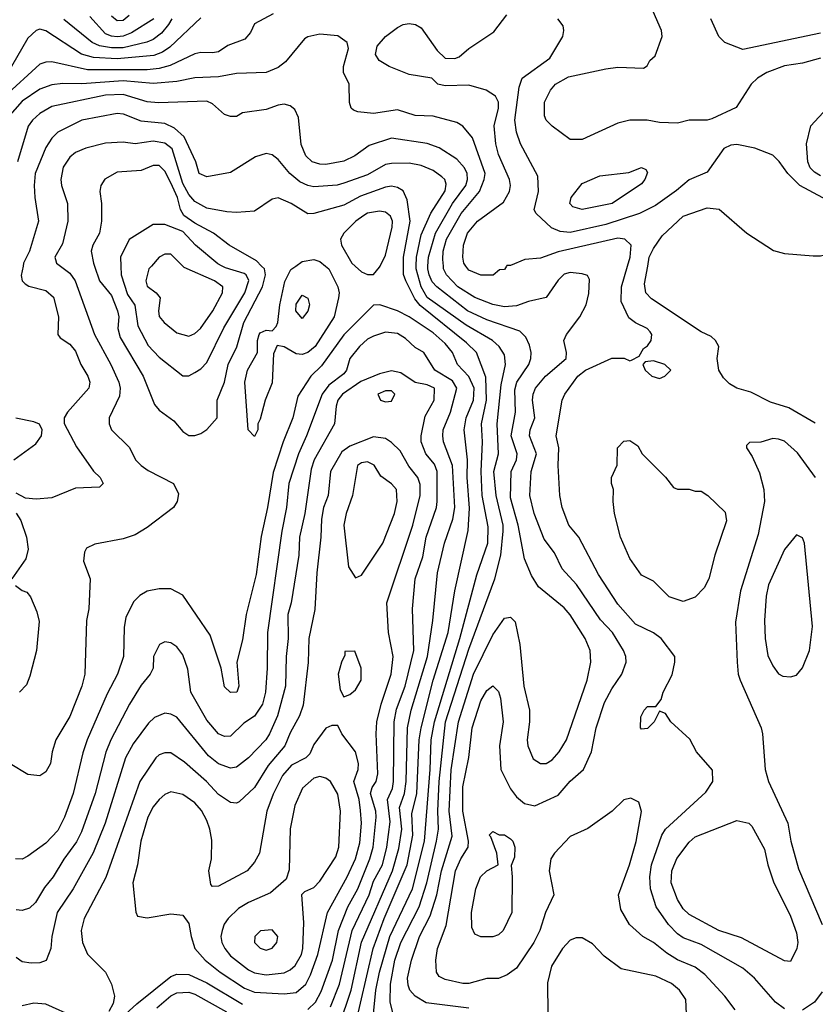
# Model space of a CAD drawing. Header units: inches. Extents: x 1793389 to 1900389, y 320802 to 470796.
# Tile 731 of 752: x 1856402 to 1859073, y 457522 to 460827. Entities that reach past the tile are written whole.
import ezdxf

# ---------------------------------------------------------------- set-up
doc = ezdxf.new("R2010")
doc.units = ezdxf.units.IN
doc.header["$MEASUREMENT"] = 0
doc.layers.add('B8455', color=7, linetype='Continuous')
doc.layers.add('B8456', color=7, linetype='Continuous')

msp = doc.modelspace()

# ---------------------------------------------------------------- linework, layer by layer
at = {"layer": 'B8455', "color": 2}
for points, elevation in [([(1856539.1, 460000), (1856570, 459976.3), (1856588.2, 459950), (1856653, 459770), (1856708.2, 459670), (1856734.9, 459610), (1856739.3, 459590), (1856737, 459563), (1856702.8, 459490), (1856702.8, 459470), (1856710.7, 459450.7), (1856770.6, 459390.6), (1856791, 459350), (1856810, 459331), (1856833.7, 459313.7), (1856918, 459270), (1856935.3, 459235.3), (1856931, 459210), (1856918, 459190), (1856830, 459122.7), (1856790, 459098), (1856750, 459084.5), (1856654, 459066), (1856626.8, 459053.2), (1856619.8, 459040.2), (1856616, 459010), (1856638.8, 458950), (1856634.8, 458850), (1856626.8, 458810), (1856620.7, 458630), (1856610.6, 458590), (1856570, 458488.7), (1856524, 458410), (1856510.7, 458370), (1856506, 458330), (1856490, 458302), (1856470, 458288.7), (1856430, 458294), (1856369.7, 458329.7)], 374), ([(1856413.7, 460000), (1856407.7, 459967.7), (1856410.8, 459950), (1856420.4, 459940.4), (1856432.8, 459932.8), (1856490, 459918), (1856515.3, 459895.3), (1856532.7, 459830), (1856530.7, 459770), (1856538.5, 459758.5), (1856570, 459737.3), (1856590, 459714.8), (1856607.7, 459670), (1856630.6, 459630), (1856637.3, 459610), (1856634, 459590), (1856562.8, 459510), (1856551, 459490), (1856551.1, 459471.1), (1856593.4, 459393.4), (1856650, 459312), (1856672, 459290), (1856682, 459270), (1856670, 459258), (1856590, 459254), (1856510, 459222), (1856457.2, 459217.2), (1856421.2, 459221.2), (1856390, 459238)], 370), ([(1856653.8, 460000), (1856670.4, 459950), (1856710, 459900.7), (1856730.3, 459850), (1856735.3, 459830), (1856732.2, 459790), (1856739.9, 459759.9), (1856817.1, 459630), (1856855.2, 459535.2), (1856870, 459516), (1856919.9, 459479.9), (1856950, 459444.7), (1856970, 459431.3), (1856990, 459431.3), (1857010, 459438), (1857030, 459451.3), (1857065.2, 459490), (1857065.1, 459550), (1857089.6, 459610), (1857102, 459670), (1857131, 459729), (1857155.1, 459810), (1857216.9, 459930), (1857226.9, 459970), (1857223.6, 459990), (1857214.1, 460000)], 378), ([(1856741.8, 460000), (1856743.1, 459970), (1856764.5, 459904.5), (1856788.9, 459868.9), (1856798.9, 459798.9), (1856833.5, 459733.5), (1856870, 459694), (1856950, 459631), (1856970, 459631), (1856990, 459642.8), (1857010, 459654.8), (1857030, 459676), (1857087.6, 459792.4), (1857158.3, 459910), (1857170.9, 459950.9), (1857162.9, 459970), (1857155.4, 459975.4), (1857093.4, 459993.4), (1857081.4, 460000)], 382), ([(1856844.9, 460000), (1856836.3, 459990), (1856825.5, 459950), (1856830, 459932), (1856860.7, 459910), (1856873.3, 459893.3), (1856868.2, 459850), (1856870.5, 459830.5), (1856887.3, 459810), (1856930, 459776.3), (1856970, 459764.9), (1856990, 459773.4), (1857009.3, 459790), (1857050.9, 459849.1), (1857083.6, 459910), (1857083.7, 459930), (1857056, 459950), (1856954.9, 459994.9), (1856949.7, 460000)], 386), ([(1857428.5, 460000), (1857440.5, 459990), (1857470.4, 459930), (1857474.9, 459910), (1857472.8, 459892.8), (1857457.6, 459830), (1857394, 459730), (1857370, 459709.7), (1857350, 459703), (1857330, 459705.6), (1857290, 459729.2), (1857266.8, 459733.2), (1857254.8, 459705.2), (1857250, 459608), (1857226, 459550), (1857210, 459486), (1857202, 459470), (1857202, 459450), (1857190, 459428), (1857169, 459450), (1857158, 459610), (1857167, 459650), (1857200.9, 459710), (1857200.9, 459750), (1857206.6, 459770), (1857210, 459776), (1857230, 459784.7), (1857250, 459782), (1857263.1, 459796.9), (1857269, 459811), (1857275.4, 459870), (1857292.1, 459947.9), (1857312.2, 459987.8), (1857328.9, 460000)], 374), ([(1857528.6, 460000), (1857550, 459981), (1857570, 459971.3), (1857590, 459971.3), (1857610, 459996), (1857612, 460000)], 378), ([(1857588.2, 457468.2), (1857598, 457570), (1857609.8, 457630), (1857644.8, 457750), (1857720.9, 457910), (1857761.4, 458070), (1857780.3, 458310), (1857783.8, 458410), (1857794.6, 458470), (1857879.8, 458750), (1857936.8, 458963.2), (1857973.3, 459070), (1857975.2, 459124.8), (1857954.8, 459230), (1857951.9, 459310), (1857956.4, 459410), (1857952.4, 459470), (1857969.8, 459550), (1857966.6, 459626.6), (1857935.6, 459710), (1857902, 459742), (1857747, 459867), (1857728.5, 459890), (1857698, 459950), (1857691.1, 459971.1), (1857691, 460000)], 374), ([(1857655.3, 457495.3), (1857645.4, 457530), (1857646.6, 457590), (1857662, 457670), (1857681.7, 457730), (1857743.1, 457850), (1857768.7, 457930), (1857801.8, 458070), (1857807.7, 458110), (1857805.5, 458170), (1857810.7, 458270), (1857831.9, 458470), (1857910, 458714), (1857996.9, 458950), (1858017.4, 459030), (1858025.1, 459110), (1858024.8, 459130), (1858002, 459230), (1857994.2, 459310), (1858009.7, 459370), (1858004.8, 459470), (1858018.4, 459601.6), (1858033.6, 459670), (1858030, 459702), (1858012, 459730), (1857989.4, 459750), (1857901.1, 459801.1), (1857770, 459894), (1857749.9, 459929.9), (1857733.5, 459990), (1857733.7, 460000)], 370), ([(1857909.7, 457509.7), (1857767, 457527), (1857729.3, 457550), (1857712.3, 457570), (1857706.3, 457586.3), (1857704.2, 457610), (1857718, 457670), (1857744, 457750), (1857780.3, 457819.7), (1857802.3, 457890), (1857818.2, 457970), (1857853.5, 458086.5), (1857844.5, 458170), (1857850.8, 458309.2), (1857875.6, 458470), (1857925.1, 458630), (1857990, 458762.8), (1858030, 458818), (1858050, 458822), (1858065.4, 458805.4), (1858080.7, 458730), (1858094.9, 458590), (1858114, 458510), (1858114, 458470), (1858105.5, 458410), (1858108, 458390), (1858126.4, 458346.4), (1858150, 458330.8), (1858170, 458330.8), (1858190, 458342.8), (1858213.2, 458370), (1858238, 458410), (1858307, 458610), (1858319.5, 458670), (1858317, 458710), (1858300.9, 458750), (1858250, 458829), (1858230, 458852.7), (1858143.7, 458923.7), (1858120.9, 458960.9), (1858097.2, 459017.2), (1858075.1, 459130), (1858050, 459222), (1858051.6, 459310), (1858069.7, 459350), (1858072.6, 459370), (1858052.4, 459430), (1858066.6, 459510), (1858064, 459584), (1858071.3, 459610), (1858111.6, 459670), (1858118.4, 459690), (1858119.5, 459710), (1858114, 459734), (1858100.9, 459760.9), (1858080.9, 459780.9), (1857970, 459819.1), (1857905.6, 459850), (1857802.4, 459930), (1857787.3, 459947.3), (1857776.8, 459970), (1857772.3, 459990), (1857772.8, 460000)], 366), ([(1858804.1, 457504.1), (1858769.2, 457550), (1858702.7, 457622.7), (1858670, 457646.6), (1858610, 457671.8), (1858574.2, 457694.1), (1858529.5, 457729.5), (1858494, 457750), (1858449, 457790), (1858420.2, 457840.2), (1858412.7, 457890), (1858449.6, 457990), (1858471.3, 458068.7), (1858489.2, 458169.2), (1858480.4, 458200.4), (1858454, 458214), (1858430, 458208.7), (1858391, 458170), (1858310, 458112.3), (1858250, 458085.2), (1858197.3, 458030), (1858185.5, 458010), (1858179.1, 457970), (1858194.8, 457890), (1858167.7, 457830), (1858148, 457770), (1858128, 457730), (1858070, 457644), (1858038.5, 457621.5), (1858010, 457609), (1857970, 457609.2), (1857910, 457592.7), (1857890, 457592.7), (1857830, 457605.2), (1857810, 457615.3), (1857801.2, 457630), (1857799.3, 457670), (1857804.5, 457710), (1857833.7, 457786.3), (1857865.7, 457970), (1857883, 458010), (1857908, 458050), (1857908.4, 458070), (1857889.8, 458170), (1857890, 458252), (1857909.7, 458350.3), (1857921.3, 458450), (1857950, 458541), (1857970, 458576), (1857990.7, 458590.7), (1858010, 458572), (1858016.3, 458550), (1858025.5, 458470), (1858013, 458390), (1858017.3, 458310), (1858050, 458246), (1858070, 458218.8), (1858096.7, 458196.7), (1858131.7, 458188.3), (1858210, 458224), (1858250, 458270.7), (1858295.1, 458310), (1858322, 458370), (1858337.6, 458450), (1858365.3, 458534.7), (1858390, 458581), (1858423.7, 458630), (1858438, 458670), (1858437, 458690), (1858429.5, 458710), (1858391.8, 458770), (1858352.5, 458812.5), (1858271, 458931), (1858223.3, 458983.3), (1858197.4, 459037.4), (1858163.3, 459083.3), (1858129.6, 459170), (1858114.7, 459230), (1858119.7, 459310), (1858137.6, 459370), (1858113.6, 459430), (1858115.6, 459450), (1858131.5, 459490), (1858123.6, 459550), (1858125.6, 459570), (1858134, 459590), (1858167, 459630), (1858237, 459690), (1858238, 459710), (1858229.4, 459750), (1858238, 459770), (1858282.7, 459830), (1858304, 459870), (1858312.5, 459907.5), (1858315.3, 459955.3), (1858308.7, 459968.7), (1858290, 459974), (1858250, 459978), (1858230, 459972.3), (1858210, 459952.7), (1858170, 459894), (1858110, 459880.5), (1858070, 459866.3), (1858030, 459863), (1857990, 459871.2), (1857930, 459894.3), (1857873.6, 459930), (1857835.1, 459970), (1857825.4, 459990), (1857824.4, 460000)], 362), ([(1858036.8, 460000), (1858030, 459988), (1858012.7, 459987.3), (1857991.1, 459968.9), (1857950, 459969.2), (1857910, 459986), (1857900.2, 460000)], 358), ([(1858970, 457507), (1858939.3, 457530), (1858869.3, 457610), (1858830, 457643.7), (1858690, 457723), (1858630, 457745.6), (1858610, 457758.4), (1858580.7, 457790), (1858538.4, 457850), (1858519.6, 457910), (1858517.6, 457950), (1858523.6, 457990), (1858558.4, 458090), (1858569.7, 458110.3), (1858705.6, 458234.4), (1858728.7, 458270), (1858728.4, 458308.4), (1858674, 458370), (1858651.9, 458411.9), (1858588, 458470), (1858570, 458498), (1858550, 458506), (1858532, 458470), (1858510, 458448), (1858490, 458446), (1858486, 458450), (1858487.3, 458487.3), (1858498, 458510), (1858510, 458522), (1858538, 458522), (1858555.3, 458544.7), (1858562, 458570), (1858592.5, 458627.5), (1858602, 458670), (1858602, 458690), (1858555.3, 458750), (1858529.4, 458769.4), (1858470, 458798), (1858410, 458865.2), (1858344.9, 458964.9), (1858279, 459090), (1858246, 459130), (1858223.7, 459190), (1858215.1, 459230), (1858209.6, 459330), (1858212, 459390), (1858203.7, 459430), (1858223.7, 459550), (1858232.7, 459570), (1858276, 459630), (1858301.2, 459650), (1858390, 459690.8), (1858431.3, 459691.3), (1858450, 459682), (1858456.4, 459683.6), (1858482, 459698), (1858496.4, 459723.6), (1858510, 459732), (1858522, 459750), (1858524, 459770), (1858518.6, 459778.6), (1858508.7, 459790), (1858469.3, 459809.3), (1858446.6, 459826.6), (1858421.2, 459881.2), (1858422.4, 459930), (1858442.7, 460000)], 358), ([(1859073.1, 459473.1), (1858984.1, 459524.1), (1858923.2, 459543.2), (1858857, 459577), (1858809.6, 459589.6), (1858784.8, 459604.8), (1858764.5, 459624.5), (1858749.2, 459650), (1858744, 459690), (1858748.7, 459730), (1858738, 459750), (1858724, 459764), (1858690, 459779), (1858522.7, 459890), (1858504.5, 459910), (1858500.1, 459940.1), (1858510.6, 460000)], 354), ([(1857525.1, 457434.9), (1857588.7, 457710), (1857625.3, 457810), (1857703.1, 457990), (1857722.4, 458090), (1857718.2, 458161.8), (1857735.8, 458230), (1857743.8, 458410), (1857749.7, 458449.7), (1857789.8, 458610), (1857841, 458770), (1857863, 458910), (1857908, 459112), (1857912.4, 459187.6), (1857904.2, 459290), (1857905.4, 459350), (1857894, 459450), (1857901, 459490), (1857925.7, 459550), (1857928.4, 459590), (1857910, 459629.6), (1857871.8, 459670), (1857855.1, 459710), (1857830, 459740.5), (1857790, 459775.8), (1857709.7, 459829.7), (1857670, 459849.6), (1857610.8, 459869.2), (1857590, 459869), (1857490, 459769.5), (1857414.9, 459665.1), (1857379.1, 459630), (1857336.4, 459563.6), (1857319.5, 459490), (1857287.2, 459410), (1857253.1, 459306.9), (1857234.4, 459190), (1857212.8, 459092.8), (1857195.6, 458964.4), (1857162, 458830), (1857150, 458746), (1857130.7, 458670), (1857138, 458590), (1857131.3, 458570), (1857110, 458569), (1857090, 458588), (1857079, 458650), (1857041.5, 458761.5), (1856950, 458895.3), (1856910, 458917.2), (1856870, 458917.2), (1856830, 458909.2), (1856805.8, 458894.2), (1856785.8, 458874.2), (1856758.5, 458821.5), (1856753.2, 458786.8), (1856750.5, 458690), (1856730.4, 458630), (1856696.1, 458563.9), (1856628.4, 458410), (1856613.8, 458366.2), (1856581.6, 458230), (1856552.7, 458150), (1856530, 458106), (1856490, 458062.7), (1856430, 458019), (1856410, 458009), (1856388.7, 458010)], 378), ([(1857475.1, 457450), (1857515.1, 457570), (1857550, 457730.7), (1857654, 457970), (1857675.1, 458044.9), (1857685, 458110), (1857677.6, 458182.4), (1857694, 458230), (1857699.8, 458270), (1857704.2, 458450), (1857716.8, 458510), (1857770.9, 458690), (1857789.6, 458810), (1857805.1, 458970), (1857828, 459070), (1857856.4, 459150), (1857863.1, 459190), (1857855.6, 459330), (1857824.7, 459410), (1857822.4, 459430), (1857824.2, 459450), (1857848.2, 459510), (1857869.7, 459590), (1857854.9, 459614.9), (1857796.2, 459650), (1857759, 459710), (1857730, 459726.6), (1857697, 459757), (1857670, 459773.6), (1857630, 459777.6), (1857590, 459765.1), (1857570, 459754), (1857543, 459730), (1857510.6, 459690), (1857499.3, 459650), (1857490, 459638), (1857440.2, 459599.8), (1857417.4, 459570), (1857365.3, 459430), (1857338, 459370), (1857305.7, 459270), (1857297.4, 459190), (1857281.7, 459110), (1857233.7, 458770), (1857233.4, 458650), (1857227, 458570), (1857217, 458530), (1857190.3, 458489.7), (1857154.6, 458465.4), (1857110, 458422.7), (1857090, 458420.9), (1857070, 458429.5), (1857030, 458476), (1856977, 458570), (1856966.8, 458646.8), (1856950, 458695.3), (1856930, 458722), (1856910, 458735.3), (1856890, 458739), (1856872, 458730), (1856851, 458690), (1856850.8, 458650), (1856840.7, 458630), (1856810, 458593.2), (1856770.4, 458530), (1856708.4, 458410), (1856691.8, 458368.2), (1856655.3, 458230), (1856610, 458101.2), (1856592.5, 458067.5), (1856550, 458009.3), (1856514.9, 457950), (1856485.8, 457914.1), (1856455.6, 457864.4), (1856435.2, 457844.8), (1856410, 457837.2), (1856390, 457839.3)], 382), ([(1857445.9, 457514.1), (1857475.6, 457590), (1857518.7, 457770), (1857575.6, 457890), (1857590, 457935.5), (1857619.8, 457990), (1857634.5, 458050), (1857645.5, 458134.5), (1857637.3, 458210), (1857653.2, 458246.8), (1857657.6, 458270), (1857659.1, 458470), (1857667.7, 458512.3), (1857696, 458590), (1857725.4, 458710), (1857720.5, 458850), (1857729.7, 458950), (1857755.8, 459024.2), (1857766.6, 459090), (1857801.1, 459190), (1857804, 459210), (1857804.2, 459310), (1857794.6, 459334.6), (1857765.1, 459370), (1857749.6, 459410), (1857749.6, 459430), (1857763.5, 459496.5), (1857793.3, 459550), (1857795.1, 459590), (1857770, 459601.6), (1857730, 459609.5), (1857681.3, 459641.3), (1857650, 459648), (1857610, 459638.7), (1857547.6, 459612.4), (1857485.5, 459570), (1857470.4, 459550), (1857464.2, 459530), (1857459.3, 459470), (1857390.4, 459350), (1857381.2, 459318.8), (1857359.5, 459170), (1857341.3, 459090), (1857338.9, 459030), (1857313.7, 458870), (1857302.3, 458830), (1857303.1, 458750), (1857297, 458690), (1857294.9, 458590), (1857267.2, 458490), (1857240.4, 458430), (1857228, 458410), (1857170, 458349.5), (1857130, 458318), (1857110, 458314.5), (1857070, 458329.6), (1857036.6, 458356.6), (1856930, 458486), (1856910, 458496), (1856890, 458499.3), (1856855.2, 458484.8), (1856834.2, 458465.8), (1856783.4, 458396.6), (1856757.6, 458350), (1856688.7, 458130), (1856649, 458031), (1856581.6, 457910), (1856528.4, 457830), (1856510.6, 457750), (1856506.8, 457710), (1856490.7, 457669.3), (1856470, 457661.2), (1856440.2, 457660.2), (1856410, 457665.2), (1856390, 457679)], 386), ([(1856382, 459350), (1856456.5, 459403.5), (1856475.3, 459430), (1856478, 459450), (1856468.9, 459468.9), (1856450, 459477.2), (1856389.3, 459489.3)], 370), ([(1857370, 457504.9), (1857394.7, 457530), (1857414.5, 457565.5), (1857452.3, 457670), (1857472.3, 457770), (1857503.5, 457850), (1857537.6, 457910), (1857578, 458010), (1857588.7, 458050), (1857598.5, 458150), (1857597.3, 458170), (1857580.4, 458230), (1857586, 458250), (1857598.7, 458270), (1857604.2, 458295.8), (1857598.9, 458430), (1857601.3, 458470), (1857615.8, 458530), (1857649.7, 458630), (1857655.6, 458690), (1857640.7, 458770), (1857634.5, 458870), (1857722, 459130), (1857746.3, 459230), (1857746.5, 459266.5), (1857738.7, 459290), (1857708.3, 459328.3), (1857679.3, 459379.3), (1857650, 459407.6), (1857630, 459420.9), (1857590, 459426.6), (1857510, 459395.6), (1857483.4, 459376.6), (1857445.3, 459310), (1857437.6, 459230), (1857422.6, 459190), (1857414.9, 459150), (1857413.7, 459090), (1857399.5, 458970), (1857393.2, 458846.8), (1857372.7, 458750), (1857370.3, 458669.7), (1857353.7, 458526.3), (1857341.6, 458490), (1857310, 458433.2), (1857292.7, 458390), (1857236.4, 458323.6), (1857190.4, 458250), (1857138.5, 458201.5), (1857130, 458197.2), (1857110, 458199.3), (1857070, 458226.6), (1857029.5, 458270), (1856955.2, 458335.2), (1856910, 458366), (1856890, 458366), (1856870, 458359.3), (1856858.8, 458350), (1856806, 458270), (1856691.8, 457948.2), (1856619.1, 457810), (1856608.2, 457770), (1856612.7, 457730), (1856630, 457691), (1856690.7, 457630), (1856710.7, 457590), (1856720.7, 457550), (1856715.5, 457524.5), (1856701.4, 457498.6)], 390), ([(1859073.2, 459290), (1859013.1, 459373.1), (1858970, 459412.7), (1858950, 459419.3), (1858930, 459421.2), (1858890, 459408.7), (1858852.7, 459407.3), (1858842, 459398), (1858842, 459390), (1858861, 459361), (1858885.8, 459305.8), (1858900.5, 459250), (1858903, 459210), (1858880.9, 459099.1), (1858821.6, 458910), (1858805.2, 458805.2), (1858810.6, 458670.6), (1858814, 458630), (1858820.7, 458610), (1858891, 458450), (1858896, 458430), (1858904.7, 458310), (1858916, 458270), (1858980.5, 458130), (1858990.4, 458070), (1859016.7, 457976.7), (1859096.4, 457790)], 358), ([(1856390.8, 459170.8), (1856405.5, 459145.5), (1856425.5, 459090), (1856430.5, 459049.5), (1856422.4, 459017.6), (1856376, 458950)], 370), ([(1856387.9, 458927.9), (1856410, 458911.3), (1856426, 458906), (1856438, 458890), (1856459.8, 458839.8), (1856467.1, 458807.1), (1856459.1, 458710), (1856436.8, 458623.2), (1856425.4, 458594.6), (1856402, 458570)], 370), ([(1858641.2, 457490), (1858638.6, 457538.6), (1858617.2, 457570), (1858590, 457592.3), (1858537.2, 457617.2), (1858420.9, 457640.9), (1858364.1, 457684.1), (1858325.6, 457725.6), (1858290, 457745.2), (1858270, 457745.2), (1858250, 457737.2), (1858224, 457710), (1858188, 457650), (1858174.4, 457594.4), (1858175.5, 457490)], 366), ([(1856743.6, 457476.4), (1856795.6, 457524.4), (1856910, 457615.8), (1856930, 457623.7), (1856970, 457622), (1857030, 457594.9), (1857150, 457522.3)], 390), ([(1856862.4, 457510), (1856910, 457550.3), (1856930, 457561.1), (1856970, 457563.6), (1856990, 457556.9), (1857096.7, 457496.7)], 386), ([(1859096.2, 457563.8), (1859070.3, 457529.7), (1859030, 457502.9)], 358), ([(1856590, 457478), (1856490, 457522.7), (1856450, 457526), (1856410, 457517.2)], 390)]:
    msp.add_lwpolyline(points, dxfattribs=dict(at, elevation=elevation))
for points, elevation in [([(1857350, 459824), (1857329.7, 459850), (1857330, 459872), (1857350, 459902), (1857370, 459892), (1857374.8, 459870), (1857370, 459848)], 370), ([(1858530, 459682), (1858502, 459678), (1858494, 459670), (1858502, 459650), (1858524.7, 459630), (1858550, 459622.8), (1858568, 459630), (1858588, 459650), (1858568, 459670)], 358), ([(1857650, 459581.2), (1857630, 459581.2), (1857604.7, 459570), (1857614, 459550), (1857630, 459544.7), (1857650, 459546), (1857661.2, 459570)], 390), ([(1858610, 459251.3), (1858650, 459251.3), (1858670, 459244.7), (1858690, 459244.7), (1858712, 459230), (1858770, 459174), (1858775.3, 459144.7), (1858736, 459030), (1858716, 458950), (1858699.8, 458920.2), (1858670, 458888.7), (1858630, 458874), (1858582, 458890), (1858530, 458942), (1858490, 458962), (1858450, 459018), (1858419, 459090), (1858399, 459170), (1858394, 459210), (1858395.3, 459250), (1858388.7, 459270), (1858388.7, 459290), (1858408.4, 459331.6), (1858408.7, 459390), (1858430, 459412), (1858450, 459414), (1858476.9, 459396.9), (1858492, 459370), (1858570, 459291.3), (1858596.9, 459256.9)], 354), ([(1857570, 459342.7), (1857550, 459339.3), (1857536, 459330), (1857519.3, 459230), (1857498, 459170), (1857490.6, 459130), (1857506, 458990), (1857530, 458954), (1857550, 458962), (1857620.9, 459070), (1857660.7, 459170), (1857669.6, 459210), (1857667, 459250), (1857650, 459269.4), (1857614.5, 459294.5), (1857592, 459332)], 394), ([(1859010, 459098), (1858970, 459048.7), (1858916.3, 458930), (1858908.4, 458891.6), (1858903, 458810), (1858904.9, 458750), (1858913.2, 458693.2), (1858930, 458658), (1858950, 458631.3), (1858963.5, 458623.5), (1858990, 458621), (1859010, 458626.8), (1859030, 458651.3), (1859054, 458710), (1859064.2, 458790), (1859037.2, 459070), (1859030, 459088)], 362), ([(1857527.3, 458707.3), (1857494, 458706), (1857494, 458694), (1857482, 458670), (1857471.3, 458630), (1857478, 458578), (1857490, 458554), (1857510, 458562), (1857530, 458578), (1857549, 458610), (1857548.7, 458650)], 394), ([(1857470, 458458), (1857450, 458458), (1857430, 458448.7), (1857390, 458394), (1857376.7, 458363.3), (1857362.8, 458350), (1857314.6, 458325.4), (1857284.4, 458290), (1857253, 458227), (1857232.2, 458170), (1857207.3, 458030), (1857190, 457999), (1857166, 457970), (1857070, 457919), (1857050, 457918), (1857044, 457924), (1857037.2, 457970), (1857046, 458010), (1857046.8, 458073.2), (1857040.7, 458110), (1857030, 458139), (1857012.5, 458172.5), (1856990, 458198), (1856950, 458226), (1856910, 458235.1), (1856890, 458226), (1856870, 458209.3), (1856850, 458185.2), (1856832.7, 458150), (1856808.4, 458070), (1856798, 457990), (1856782, 457930), (1856792, 457832), (1856798, 457818), (1856830, 457812), (1856910, 457826), (1856950, 457822), (1856970, 457794), (1856977.3, 457750), (1856990.6, 457710), (1857024.9, 457670), (1857075.5, 457630), (1857156.4, 457576.4), (1857190, 457563.6), (1857290, 457557), (1857330, 457562.4), (1857362.9, 457590), (1857378.4, 457621.6), (1857403.5, 457690), (1857435.1, 457830), (1857502, 457950), (1857529.7, 458010), (1857544.2, 458064.2), (1857549.7, 458130), (1857546.7, 458173.3), (1857542, 458210), (1857523.6, 458270), (1857538.4, 458310), (1857539.6, 458330), (1857529.6, 458369.6), (1857484, 458430)], 394), ([(1857410, 458286.6), (1857390, 458280.9), (1857352.1, 458247.9), (1857326, 458190), (1857310.7, 458110.7), (1857306.4, 457973.6), (1857297.3, 457942.7), (1857243.8, 457896.2), (1857170, 457864.5), (1857136.2, 457843.8), (1857102, 457810), (1857088.8, 457791.2), (1857081.6, 457770), (1857078, 457750), (1857080.5, 457730), (1857090.5, 457710), (1857110, 457685.5), (1857170, 457638.4), (1857190, 457628.4), (1857230, 457621.3), (1857290, 457628.4), (1857310, 457638), (1857326.9, 457653.1), (1857347.8, 457690), (1857353, 457710), (1857356.3, 457796.3), (1857349, 457891), (1857359, 457901), (1857390, 457914.8), (1857410, 457936), (1857463.3, 458016.7), (1857473.6, 458050), (1857479.5, 458170), (1857470, 458228), (1857445.2, 458270), (1857430, 458280.9)], 398), ([(1858990, 457666), (1858970, 457668), (1858825.8, 457745.8), (1858749.7, 457769.7), (1858650, 457823.7), (1858630, 457842.7), (1858610, 457874), (1858589.7, 457929.7), (1858591.6, 457970), (1858608.5, 458011.5), (1858650, 458066.8), (1858670, 458084), (1858810, 458138.8), (1858850, 458130.7), (1858859.9, 458119.9), (1858902.8, 458042.8), (1858914, 457990), (1858932.8, 457932.8), (1858990, 457818), (1859010, 457762), (1859014, 457730), (1859010.7, 457709.3)], 354), ([(1857950, 457748.7), (1857930, 457758), (1857920.2, 457780.2), (1857919, 457830), (1857934, 457910), (1857949.2, 457950), (1857970, 457970.8), (1858008, 457990), (1858004, 458030), (1857984, 458084), (1857978, 458090), (1857990, 458102), (1858011.3, 458091.3), (1858030, 458091), (1858050, 458078), (1858058, 458070), (1858064.7, 458050), (1858063.6, 458016.4), (1858051.6, 457988.4), (1858056, 457950), (1858054, 457830), (1858024.7, 457770), (1858010, 457755.3), (1857990, 457748.7)], 358), ([(1857250, 457772.7), (1857210.9, 457769.1), (1857191.3, 457750), (1857191, 457730), (1857210, 457711), (1857230, 457704), (1857250, 457711), (1857265.2, 457730), (1857269, 457750)], 402)]:
    msp.add_lwpolyline(points, close=True, dxfattribs=dict(at, elevation=elevation))
at = {"layer": 'B8456', "color": 2}
for points, elevation in [([(1859090, 460697), (1859030, 460680.7), (1858970, 460671.8), (1858910, 460649.5), (1858878.8, 460630), (1858857.3, 460610), (1858807.7, 460532.3), (1858725.8, 460494.2), (1858710, 460489.3), (1858650, 460489.3), (1858610, 460479.3), (1858550, 460481.2), (1858509, 460489), (1858450, 460489.4), (1858410, 460479.5), (1858290, 460425.1), (1858250, 460424.5), (1858189.5, 460469.5), (1858170, 460489), (1858163.6, 460503.6), (1858163.6, 460550), (1858184.5, 460590), (1858200.9, 460610), (1858244.6, 460635.4), (1858370, 460661.6), (1858410, 460667.7), (1858496.4, 460663.6), (1858508.4, 460671.6), (1858518, 460690), (1858535.1, 460704.9), (1858559, 460770), (1858557.2, 460790), (1858512.7, 460890)], 350), ([(1857253.4, 460846.6), (1857190, 460813.2), (1857176.7, 460783.3), (1857158.3, 460761.7), (1857100.4, 460739.6), (1857070, 460719.3), (1857050, 460715.1), (1857010, 460717), (1856990, 460712), (1856907.2, 460672.8), (1856870, 460662.7), (1856830, 460658.7), (1856630, 460658.7), (1856510, 460685.6), (1856490, 460684.5), (1856470, 460677), (1856350, 460567.8)], 358), ([(1857010, 460833.2), (1856906, 460734), (1856881.8, 460718.2), (1856853, 460707), (1856730, 460695.3), (1856650, 460699.3), (1856610, 460711.2), (1856490, 460789.4), (1856470, 460794.5), (1856458, 460790), (1856430, 460765.2), (1856374.4, 460670)], 354), ([(1856913.4, 460830), (1856901.7, 460810), (1856878.5, 460781.5), (1856850, 460760.5), (1856829.1, 460750.9), (1856750, 460732.5), (1856710, 460731.7), (1856670, 460738.7), (1856645.1, 460750), (1856550, 460827.8)], 350), ([(1856852.2, 460830), (1856777.2, 460782.8), (1856750, 460770.9), (1856730, 460768.9), (1856710, 460771), (1856690, 460779.7), (1856637.8, 460837.8)], 346), ([(1856770, 460840.7), (1856750, 460824.2), (1856730, 460822.4), (1856710, 460838)], 342), ([(1857900.2, 460000), (1857893.2, 460010), (1857889.6, 460030), (1857892, 460070), (1857905.1, 460110), (1857939.3, 460150), (1858025.8, 460214.2), (1858046, 460250), (1858049.3, 460270), (1858046.6, 460290), (1858010, 460374), (1858000.5, 460410), (1857995.1, 460470), (1858009.5, 460530), (1858009.4, 460550), (1857999.3, 460570), (1857968.7, 460590), (1857910, 460607), (1857830, 460605.2), (1857806, 460610), (1857786, 460630), (1857710, 460642.7), (1857642, 460670), (1857609.5, 460689.5), (1857597.2, 460710), (1857602.5, 460737.5), (1857630, 460770.8), (1857670, 460800.7), (1857689.6, 460810.4), (1857710, 460813.4), (1857730.4, 460810.4), (1857750, 460798.8), (1857803.4, 460723.4), (1857830, 460698), (1857863.1, 460696.9), (1857878, 460702), (1857909.5, 460730.5), (1857994, 460786), (1858037, 460843)], 358), ([(1859190, 460179.3), (1859020.9, 460270), (1858980.9, 460310), (1858951.3, 460351.3), (1858930, 460372), (1858870, 460395.6), (1858810, 460407.6), (1858790, 460405.6), (1858766.1, 460393.9), (1858710, 460315.3), (1858650, 460289.3), (1858607.1, 460252.9), (1858536.5, 460203.5), (1858483.4, 460176.6), (1858370, 460139.1), (1858250, 460113), (1858216.1, 460116.1), (1858188, 460128), (1858136, 460176), (1858129.1, 460189.1), (1858143.6, 460250), (1858142, 460302), (1858082.9, 460410), (1858069.7, 460449.7), (1858064.7, 460490), (1858079.3, 460600.7), (1858089, 460630), (1858182, 460698), (1858226, 460770), (1858229.3, 460790), (1858226.3, 460806.3), (1858209.2, 460830)], 354), ([(1859090, 460781.1), (1858830, 460727), (1858769, 460750), (1858749.2, 460770), (1858722.7, 460830)], 346), ([(1857824.4, 460000), (1857822.3, 460022.2), (1857823.5, 460050), (1857834.8, 460090), (1857883.7, 460176.3), (1857946.3, 460250), (1857962, 460290), (1857964.7, 460310), (1857922, 460430), (1857890, 460469.3), (1857870, 460481.2), (1857790, 460502.9), (1857730, 460505.6), (1857670, 460524.5), (1857590, 460512), (1857537.2, 460517.2), (1857522.7, 460522.7), (1857515.3, 460530), (1857509.1, 460549.1), (1857508.7, 460610), (1857489, 460650), (1857489, 460670), (1857506, 460730), (1857501.2, 460750), (1857470, 460772.7), (1857410, 460778), (1857370, 460769.4), (1857358, 460762), (1857294.2, 460685.8), (1857270, 460666), (1857230, 460649.4), (1857130, 460646), (1857070, 460635.1), (1856990, 460631.6), (1856930, 460619.7), (1856850, 460612.4), (1856750, 460621.4), (1856611.1, 460611.1), (1856547.3, 460612.7), (1856510, 460608), (1856470, 460593.3), (1856410, 460553.3), (1856318.8, 460450)], 362), ([(1857772.8, 460000), (1857774.5, 460030), (1857797.6, 460110), (1857855.3, 460210), (1857900.4, 460270), (1857906, 460290), (1857904.4, 460310), (1857895.8, 460330), (1857870, 460358.4), (1857810, 460396.2), (1857770, 460411.6), (1857650, 460429.6), (1857575.1, 460404.9), (1857526.8, 460370), (1857490, 460352), (1857430, 460340.7), (1857410, 460342), (1857384, 460350), (1857362.7, 460370), (1857347.5, 460407.5), (1857338, 460498), (1857325.6, 460525.6), (1857310, 460537.2), (1857290, 460542.7), (1857270, 460539.3), (1857230, 460525.2), (1857150, 460514), (1857130, 460502), (1857110, 460502), (1857090, 460508.7), (1857050, 460544), (1857030, 460552.7), (1856868.1, 460548.1), (1856830, 460551.3), (1856750, 460575.1), (1856690, 460573.3), (1856510, 460535.6), (1856470, 460512), (1856444.9, 460490), (1856430.3, 460469.7), (1856394.4, 460350)], 366), ([(1859090, 460303), (1859070, 460314.5), (1859056.2, 460330), (1859047.6, 460350), (1859043.7, 460410), (1859058, 460470), (1859112.7, 460530)], 350), ([(1857733.7, 460000), (1857734.4, 460030), (1857750, 460104.9), (1857782.5, 460177.5), (1857830, 460252), (1857834.2, 460274.2), (1857829.2, 460290), (1857819.1, 460299.1), (1857790, 460320.9), (1857750, 460337.6), (1857710, 460345.1), (1857650, 460343.7), (1857630, 460341.2), (1857570, 460306), (1857490, 460277.6), (1857468.5, 460271.5), (1857390, 460265.6), (1857369.7, 460269.7), (1857342.8, 460282.8), (1857309.4, 460310), (1857270, 460357.2), (1857250, 460372.7), (1857230, 460377.2), (1857193.7, 460366.3), (1857110, 460314), (1857030, 460299), (1857005.2, 460310), (1856993.2, 460350), (1856954.1, 460434.1), (1856922.3, 460462.2), (1856890, 460478.7), (1856810, 460486), (1856750.7, 460509.3), (1856730, 460511.8), (1856611.3, 460490), (1856530, 460449.4), (1856510, 460429.3), (1856490, 460397.2), (1856454.4, 460310), (1856450.4, 460270), (1856452.7, 460230), (1856465.5, 460150), (1856435.5, 460050), (1856415.5, 460010), (1856413.7, 460000)], 370), ([(1857691, 460000), (1857691, 460030), (1857712.6, 460150), (1857702.6, 460222.6), (1857690, 460252.7), (1857670, 460263.6), (1857650, 460267.6), (1857630, 460264.2), (1857546.1, 460233.9), (1857490, 460204.2), (1857390, 460176.2), (1857370, 460175.1), (1857314, 460210), (1857270, 460229.2), (1857250, 460224), (1857190, 460184), (1857130, 460179.3), (1857098, 460182), (1857030, 460194), (1856990, 460216.2), (1856970, 460239.6), (1856950, 460277), (1856913.6, 460393.6), (1856890, 460412.8), (1856850, 460418.7), (1856790, 460409.6), (1856750, 460415.6), (1856690, 460411.8), (1856624.7, 460395.3), (1856590, 460380.9), (1856570, 460365.2), (1856548.7, 460331.3), (1856540.5, 460290), (1856543, 460270), (1856563, 460210), (1856563.8, 460150), (1856545.8, 460074.2), (1856520.7, 460030), (1856522, 460022), (1856526, 460010), (1856539.1, 460000)], 374), ([(1857214.1, 460000), (1857197.5, 460017.5), (1857105.2, 460070), (1857052.7, 460110), (1856990, 460144), (1856953, 460170), (1856941.7, 460190), (1856931.9, 460230), (1856910, 460279.5), (1856890, 460318), (1856870, 460337), (1856850, 460337), (1856810, 460320.9), (1856730, 460315.1), (1856688.1, 460291.9), (1856674.8, 460270), (1856670.8, 460250), (1856677.3, 460210), (1856677.3, 460150), (1856670.6, 460110), (1856647.7, 460070), (1856642, 460050), (1856650.4, 460010), (1856653.8, 460000)], 378), ([(1858510.6, 460000), (1858515.8, 460030), (1858530, 460059.1), (1858558.9, 460101.1), (1858630, 460167.3), (1858710, 460194.8), (1858750, 460190.8), (1858842.8, 460110), (1858932.5, 460052.5), (1858970, 460042), (1859066.3, 460033.7), (1859090, 460034), (1859130, 460042.8), (1859156.3, 460036.3), (1859179.1, 460019.1), (1859195.1, 460000)], 354), ([(1857612, 460000), (1857630, 460036), (1857653, 460130), (1857653.3, 460150), (1857647.3, 460167.3), (1857630, 460180.9), (1857610, 460184.5), (1857570, 460177.6), (1857557.3, 460170), (1857530.7, 460150), (1857490.8, 460110), (1857478.8, 460090), (1857482, 460070), (1857517.3, 460010), (1857528.6, 460000)], 378), ([(1857081.4, 460000), (1857067.6, 460007.6), (1856992, 460070), (1856950, 460115.4), (1856890, 460139.6), (1856850, 460139.3), (1856770, 460089), (1856740.5, 460030), (1856741.8, 460000)], 382), ([(1858442.7, 460000), (1858451.5, 460030), (1858454.5, 460070), (1858434, 460090), (1858410, 460093), (1858210, 460048), (1858150, 460026), (1858098, 460022), (1858050, 460002), (1858038, 460002), (1858036.8, 460000)], 358), ([(1856949.7, 460000), (1856910, 460039.3), (1856890, 460039.3), (1856870, 460029.2), (1856844.9, 460000)], 386), ([(1857328.9, 460000), (1857350, 460015.3), (1857390, 460021.6), (1857410, 460015.5), (1857428.5, 460000)], 374)]:
    msp.add_lwpolyline(points, dxfattribs=dict(at, elevation=elevation))
at = {"layer": 'B8456', "color": 2, "elevation": 350}
msp.add_lwpolyline([(1858290, 460189.5), (1858259, 460199), (1858249, 460210), (1858253.2, 460230), (1858290, 460277.3), (1858350, 460303), (1858446.6, 460313.4), (1858490, 460331), (1858503.6, 460323.6), (1858510, 460314), (1858501, 460290), (1858490, 460275.3), (1858391, 460210)], close=True, dxfattribs=at)

doc.saveas('drawing.dxf')
